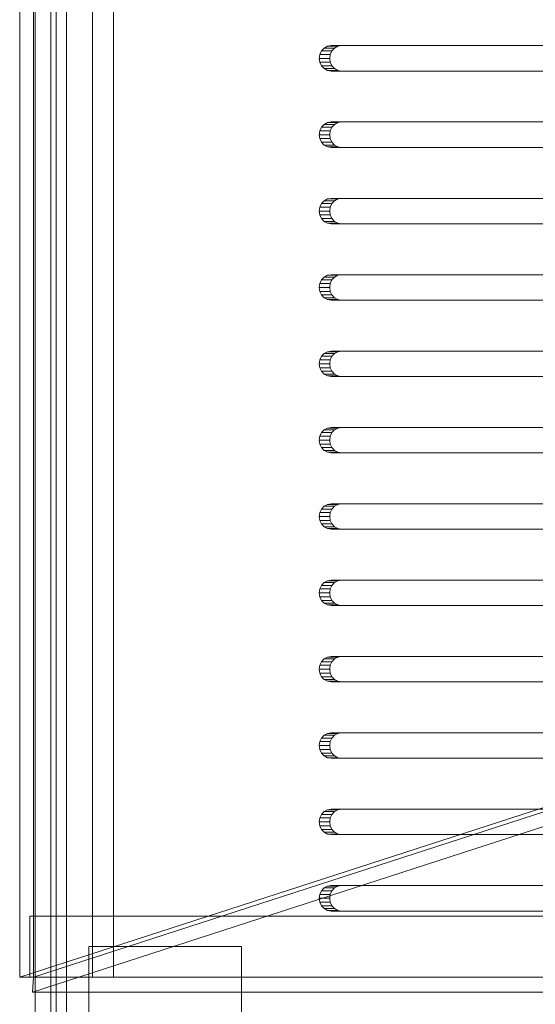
# Model space of a CAD drawing. Header units: millimetres. Extents: x -2233 to 61924, y -68080 to 6847.
# Tile 630 of 656: x 27076 to 27177, y -18173 to -17980. Entities that reach past the tile are written whole.
import ezdxf

# ---------------------------------------------------------------- set-up
doc = ezdxf.new("R2010")
doc.units = ezdxf.units.MM
doc.layers.add('superior_bajante_movil', color=7, linetype='Continuous', lineweight=0)

msp = doc.modelspace()

# ---------------------------------------------------------------- linework, layer by layer
at = {"layer": 'superior_bajante_movil'}
for p, q in [((27081.912, -18183), (27081.912, -17777)), ((27082.939, -17777), (27082.939, -18183)), ((27082.939, -18180), (27082.939, -17780)), ((27084.991, -17780), (27084.991, -18180)), ((27075.796, -17792), (27075.796, -18168)), ((27078.492, -18168), (27078.492, -17792)), ((27078.834, -17792), (27078.834, -18168)), ((27082.939, -18168), (27082.939, -17792)), ((27090.111, -18168), (27090.111, -17792)), ((27094.215, -17792), (27094.215, -18168)), ((27135.59, -17985.477), (27135.07, -17986.031)), ((27136.245, -17985.122), (27135.59, -17985.477)), ((27135.59, -17985.477), (27137.642, -17985.477)), ((27136.971, -17985), (27136.245, -17985.122)), ((27136.245, -17985.122), (27138.297, -17985.122)), ((27136.971, -17985), (27139.023, -17985)), ((27273.226, -17985), (27136.971, -17985)), ((27137.122, -17986.031), (27137.642, -17985.477)), ((27137.642, -17985.477), (27138.297, -17985.122)), ((27138.297, -17985.122), (27139.023, -17985)), ((27139.023, -17985), (27275.278, -17985)), ((27134.737, -17986.727), (27134.622, -17987.5)), ((27134.622, -17987.5), (27134.737, -17988.273)), ((27134.622, -17987.5), (27136.674, -17987.5)), ((27135.07, -17986.031), (27134.737, -17986.727)), ((27134.737, -17986.727), (27136.789, -17986.727)), ((27135.07, -17986.031), (27137.122, -17986.031)), ((27136.674, -17987.5), (27136.789, -17986.727)), ((27136.789, -17988.273), (27136.674, -17987.5)), ((27136.789, -17986.727), (27137.122, -17986.031)), ((27134.737, -17988.273), (27135.07, -17988.969)), ((27134.737, -17988.273), (27136.789, -17988.273)), ((27135.07, -17988.969), (27135.59, -17989.523)), ((27135.07, -17988.969), (27137.122, -17988.969)), ((27135.59, -17989.523), (27136.245, -17989.878)), ((27135.59, -17989.523), (27137.642, -17989.523)), ((27137.122, -17988.969), (27136.789, -17988.273)), ((27137.642, -17989.523), (27137.122, -17988.969)), ((27138.297, -17989.878), (27137.642, -17989.523)), ((27136.245, -17989.878), (27136.971, -17990)), ((27136.245, -17989.878), (27138.297, -17989.878)), ((27139.023, -17990), (27136.971, -17990)), ((27136.971, -17990), (27273.226, -17990)), ((27139.023, -17990), (27138.297, -17989.878)), ((27275.278, -17990), (27139.023, -17990)), ((27135.07, -18001.031), (27134.737, -18001.727)), ((27135.59, -18000.477), (27135.07, -18001.031)), ((27135.07, -18001.031), (27137.122, -18001.031)), ((27136.245, -18000.122), (27135.59, -18000.477)), ((27135.59, -18000.477), (27137.642, -18000.477)), ((27136.971, -18000), (27136.245, -18000.122)), ((27136.245, -18000.122), (27138.297, -18000.122)), ((27136.789, -18001.727), (27137.122, -18001.031)), ((27136.971, -18000), (27139.023, -18000)), ((27273.226, -18000), (27136.971, -18000)), ((27137.122, -18001.031), (27137.642, -18000.477)), ((27137.642, -18000.477), (27138.297, -18000.122)), ((27138.297, -18000.122), (27139.023, -18000)), ((27139.023, -18000), (27275.278, -18000)), ((27134.737, -18001.727), (27134.622, -18002.5)), ((27134.622, -18002.5), (27134.737, -18003.273)), ((27134.622, -18002.5), (27136.674, -18002.5)), ((27134.737, -18001.727), (27136.789, -18001.727)), ((27134.737, -18003.273), (27135.07, -18003.969)), ((27134.737, -18003.273), (27136.789, -18003.273)), ((27136.674, -18002.5), (27136.789, -18001.727)), ((27136.789, -18003.273), (27136.674, -18002.5)), ((27137.122, -18003.969), (27136.789, -18003.273)), ((27135.07, -18003.969), (27135.59, -18004.523)), ((27135.07, -18003.969), (27137.122, -18003.969)), ((27135.59, -18004.523), (27136.245, -18004.878)), ((27135.59, -18004.523), (27137.642, -18004.523)), ((27136.245, -18004.878), (27136.971, -18005)), ((27136.245, -18004.878), (27138.297, -18004.878)), ((27139.023, -18005), (27136.971, -18005)), ((27136.971, -18005), (27273.226, -18005)), ((27137.642, -18004.523), (27137.122, -18003.969)), ((27138.297, -18004.878), (27137.642, -18004.523)), ((27139.023, -18005), (27138.297, -18004.878)), ((27275.278, -18005), (27139.023, -18005)), ((27136.971, -18015), (27136.245, -18015.122)), ((27136.971, -18015), (27139.023, -18015)), ((27273.226, -18015), (27136.971, -18015)), ((27138.297, -18015.122), (27139.023, -18015)), ((27139.023, -18015), (27275.278, -18015)), ((27134.737, -18016.727), (27134.622, -18017.5)), ((27135.07, -18016.031), (27134.737, -18016.727)), ((27134.737, -18016.727), (27136.789, -18016.727)), ((27135.59, -18015.477), (27135.07, -18016.031)), ((27135.07, -18016.031), (27137.122, -18016.031)), ((27136.245, -18015.122), (27135.59, -18015.477)), ((27135.59, -18015.477), (27137.642, -18015.477)), ((27136.245, -18015.122), (27138.297, -18015.122)), ((27136.674, -18017.5), (27136.789, -18016.727)), ((27136.789, -18016.727), (27137.122, -18016.031)), ((27137.122, -18016.031), (27137.642, -18015.477)), ((27137.642, -18015.477), (27138.297, -18015.122)), ((27134.622, -18017.5), (27134.737, -18018.273)), ((27134.622, -18017.5), (27136.674, -18017.5)), ((27134.737, -18018.273), (27135.07, -18018.969)), ((27134.737, -18018.273), (27136.789, -18018.273)), ((27136.789, -18018.273), (27136.674, -18017.5)), ((27137.122, -18018.969), (27136.789, -18018.273)), ((27135.07, -18018.969), (27135.59, -18019.523)), ((27135.07, -18018.969), (27137.122, -18018.969)), ((27135.59, -18019.523), (27136.245, -18019.878)), ((27135.59, -18019.523), (27137.642, -18019.523)), ((27136.245, -18019.878), (27136.971, -18020)), ((27136.245, -18019.878), (27138.297, -18019.878)), ((27139.023, -18020), (27136.971, -18020)), ((27136.971, -18020), (27273.226, -18020)), ((27137.642, -18019.523), (27137.122, -18018.969)), ((27138.297, -18019.878), (27137.642, -18019.523)), ((27139.023, -18020), (27138.297, -18019.878)), ((27275.278, -18020), (27139.023, -18020)), ((27135.59, -18030.477), (27135.07, -18031.031)), ((27136.245, -18030.122), (27135.59, -18030.477)), ((27135.59, -18030.477), (27137.642, -18030.477)), ((27136.971, -18030), (27136.245, -18030.122)), ((27136.245, -18030.122), (27138.297, -18030.122)), ((27136.971, -18030), (27139.023, -18030)), ((27273.226, -18030), (27136.971, -18030)), ((27137.122, -18031.031), (27137.642, -18030.477)), ((27137.642, -18030.477), (27138.297, -18030.122)), ((27138.297, -18030.122), (27139.023, -18030)), ((27139.023, -18030), (27275.278, -18030)), ((27134.737, -18031.727), (27134.622, -18032.5)), ((27135.07, -18031.031), (27134.737, -18031.727)), ((27134.737, -18031.727), (27136.789, -18031.727)), ((27135.07, -18031.031), (27137.122, -18031.031)), ((27136.674, -18032.5), (27136.789, -18031.727)), ((27136.789, -18031.727), (27137.122, -18031.031)), ((27134.622, -18032.5), (27134.737, -18033.273)), ((27134.622, -18032.5), (27136.674, -18032.5)), ((27134.737, -18033.273), (27135.07, -18033.969)), ((27134.737, -18033.273), (27136.789, -18033.273)), ((27135.07, -18033.969), (27135.59, -18034.523)), ((27135.07, -18033.969), (27137.122, -18033.969)), ((27136.789, -18033.273), (27136.674, -18032.5)), ((27137.122, -18033.969), (27136.789, -18033.273)), ((27137.642, -18034.523), (27137.122, -18033.969)), ((27135.59, -18034.523), (27136.245, -18034.878)), ((27135.59, -18034.523), (27137.642, -18034.523)), ((27136.245, -18034.878), (27136.971, -18035)), ((27136.245, -18034.878), (27138.297, -18034.878)), ((27139.023, -18035), (27136.971, -18035)), ((27136.971, -18035), (27273.226, -18035)), ((27138.297, -18034.878), (27137.642, -18034.523)), ((27139.023, -18035), (27138.297, -18034.878)), ((27275.278, -18035), (27139.023, -18035)), ((27135.59, -18045.477), (27135.07, -18046.031)), ((27136.245, -18045.122), (27135.59, -18045.477)), ((27135.59, -18045.477), (27137.642, -18045.477)), ((27136.971, -18045), (27136.245, -18045.122)), ((27136.245, -18045.122), (27138.297, -18045.122)), ((27136.971, -18045), (27139.023, -18045)), ((27273.226, -18045), (27136.971, -18045)), ((27137.122, -18046.031), (27137.642, -18045.477)), ((27137.642, -18045.477), (27138.297, -18045.122)), ((27138.297, -18045.122), (27139.023, -18045)), ((27139.023, -18045), (27275.278, -18045)), ((27134.737, -18046.727), (27134.622, -18047.5)), ((27134.622, -18047.5), (27134.737, -18048.273)), ((27134.622, -18047.5), (27136.674, -18047.5)), ((27135.07, -18046.031), (27134.737, -18046.727)), ((27134.737, -18046.727), (27136.789, -18046.727)), ((27135.07, -18046.031), (27137.122, -18046.031)), ((27136.674, -18047.5), (27136.789, -18046.727)), ((27136.789, -18048.273), (27136.674, -18047.5)), ((27136.789, -18046.727), (27137.122, -18046.031)), ((27134.737, -18048.273), (27135.07, -18048.969)), ((27134.737, -18048.273), (27136.789, -18048.273)), ((27135.07, -18048.969), (27135.59, -18049.523)), ((27135.07, -18048.969), (27137.122, -18048.969)), ((27135.59, -18049.523), (27136.245, -18049.878)), ((27135.59, -18049.523), (27137.642, -18049.523)), ((27137.122, -18048.969), (27136.789, -18048.273)), ((27137.642, -18049.523), (27137.122, -18048.969)), ((27138.297, -18049.878), (27137.642, -18049.523)), ((27136.245, -18049.878), (27136.971, -18050)), ((27136.245, -18049.878), (27138.297, -18049.878)), ((27139.023, -18050), (27136.971, -18050)), ((27136.971, -18050), (27273.226, -18050)), ((27139.023, -18050), (27138.297, -18049.878)), ((27275.278, -18050), (27139.023, -18050)), ((27135.07, -18061.031), (27134.737, -18061.727)), ((27135.59, -18060.477), (27135.07, -18061.031)), ((27135.07, -18061.031), (27137.122, -18061.031)), ((27136.245, -18060.122), (27135.59, -18060.477)), ((27135.59, -18060.477), (27137.642, -18060.477)), ((27136.971, -18060), (27136.245, -18060.122)), ((27136.245, -18060.122), (27138.297, -18060.122)), ((27136.789, -18061.727), (27137.122, -18061.031)), ((27136.971, -18060), (27139.023, -18060)), ((27273.226, -18060), (27136.971, -18060)), ((27137.122, -18061.031), (27137.642, -18060.477)), ((27137.642, -18060.477), (27138.297, -18060.122)), ((27138.297, -18060.122), (27139.023, -18060)), ((27139.023, -18060), (27275.278, -18060)), ((27134.737, -18061.727), (27134.622, -18062.5)), ((27134.622, -18062.5), (27134.737, -18063.273)), ((27134.622, -18062.5), (27136.674, -18062.5)), ((27134.737, -18061.727), (27136.789, -18061.727)), ((27134.737, -18063.273), (27135.07, -18063.969)), ((27134.737, -18063.273), (27136.789, -18063.273)), ((27136.674, -18062.5), (27136.789, -18061.727)), ((27136.789, -18063.273), (27136.674, -18062.5)), ((27137.122, -18063.969), (27136.789, -18063.273)), ((27135.07, -18063.969), (27135.59, -18064.523)), ((27135.07, -18063.969), (27137.122, -18063.969)), ((27135.59, -18064.523), (27136.245, -18064.878)), ((27135.59, -18064.523), (27137.642, -18064.523)), ((27136.245, -18064.878), (27136.971, -18065)), ((27136.245, -18064.878), (27138.297, -18064.878)), ((27139.023, -18065), (27136.971, -18065)), ((27136.971, -18065), (27273.226, -18065)), ((27137.642, -18064.523), (27137.122, -18063.969)), ((27138.297, -18064.878), (27137.642, -18064.523)), ((27139.023, -18065), (27138.297, -18064.878)), ((27275.278, -18065), (27139.023, -18065)), ((27134.737, -18076.727), (27134.622, -18077.5)), ((27135.07, -18076.031), (27134.737, -18076.727)), ((27134.737, -18076.727), (27136.789, -18076.727)), ((27135.59, -18075.477), (27135.07, -18076.031)), ((27135.07, -18076.031), (27137.122, -18076.031)), ((27136.245, -18075.122), (27135.59, -18075.477)), ((27135.59, -18075.477), (27137.642, -18075.477)), ((27136.971, -18075), (27136.245, -18075.122)), ((27136.245, -18075.122), (27138.297, -18075.122)), ((27136.674, -18077.5), (27136.789, -18076.727)), ((27136.789, -18076.727), (27137.122, -18076.031)), ((27136.971, -18075), (27139.023, -18075)), ((27273.226, -18075), (27136.971, -18075)), ((27137.122, -18076.031), (27137.642, -18075.477)), ((27137.642, -18075.477), (27138.297, -18075.122)), ((27138.297, -18075.122), (27139.023, -18075)), ((27139.023, -18075), (27275.278, -18075)), ((27134.622, -18077.5), (27134.737, -18078.273)), ((27134.622, -18077.5), (27136.674, -18077.5)), ((27134.737, -18078.273), (27135.07, -18078.969)), ((27134.737, -18078.273), (27136.789, -18078.273)), ((27136.789, -18078.273), (27136.674, -18077.5)), ((27137.122, -18078.969), (27136.789, -18078.273)), ((27075.796, -18168), (27347.371, -18080)), ((27078.492, -18168), (27350.067, -18080)), ((27135.07, -18078.969), (27135.59, -18079.523)), ((27135.07, -18078.969), (27137.122, -18078.969)), ((27135.59, -18079.523), (27136.245, -18079.878)), ((27135.59, -18079.523), (27137.642, -18079.523)), ((27136.245, -18079.878), (27136.971, -18080)), ((27136.245, -18079.878), (27138.297, -18079.878)), ((27139.023, -18080), (27136.971, -18080)), ((27136.971, -18080), (27273.226, -18080)), ((27137.642, -18079.523), (27137.122, -18078.969)), ((27138.297, -18079.878), (27137.642, -18079.523)), ((27139.023, -18080), (27138.297, -18079.878)), ((27275.278, -18080), (27139.023, -18080)), ((27349.862, -18082.939), (27078.287, -18170.939)), ((27136.245, -18090.122), (27135.59, -18090.477)), ((27136.971, -18090), (27136.245, -18090.122)), ((27136.245, -18090.122), (27138.297, -18090.122)), ((27136.971, -18090), (27139.023, -18090)), ((27273.226, -18090), (27136.971, -18090)), ((27137.642, -18090.477), (27138.297, -18090.122)), ((27138.297, -18090.122), (27139.023, -18090)), ((27139.023, -18090), (27275.278, -18090)), ((27134.737, -18091.727), (27134.622, -18092.5)), ((27135.07, -18091.031), (27134.737, -18091.727)), ((27134.737, -18091.727), (27136.789, -18091.727)), ((27135.59, -18090.477), (27135.07, -18091.031)), ((27135.07, -18091.031), (27137.122, -18091.031)), ((27135.59, -18090.477), (27137.642, -18090.477)), ((27136.674, -18092.5), (27136.789, -18091.727)), ((27136.789, -18091.727), (27137.122, -18091.031)), ((27137.122, -18091.031), (27137.642, -18090.477)), ((27134.622, -18092.5), (27134.737, -18093.273)), ((27134.622, -18092.5), (27136.674, -18092.5)), ((27134.737, -18093.273), (27135.07, -18093.969)), ((27134.737, -18093.273), (27136.789, -18093.273)), ((27135.07, -18093.969), (27135.59, -18094.523)), ((27135.07, -18093.969), (27137.122, -18093.969)), ((27136.789, -18093.273), (27136.674, -18092.5)), ((27137.122, -18093.969), (27136.789, -18093.273)), ((27137.642, -18094.523), (27137.122, -18093.969)), ((27135.59, -18094.523), (27136.245, -18094.878)), ((27135.59, -18094.523), (27137.642, -18094.523)), ((27136.245, -18094.878), (27136.971, -18095)), ((27136.245, -18094.878), (27138.297, -18094.878)), ((27139.023, -18095), (27136.971, -18095)), ((27136.971, -18095), (27273.226, -18095)), ((27138.297, -18094.878), (27137.642, -18094.523)), ((27139.023, -18095), (27138.297, -18094.878)), ((27275.278, -18095), (27139.023, -18095)), ((27135.59, -18105.477), (27135.07, -18106.031)), ((27136.245, -18105.122), (27135.59, -18105.477)), ((27135.59, -18105.477), (27137.642, -18105.477)), ((27136.971, -18105), (27136.245, -18105.122)), ((27136.245, -18105.122), (27138.297, -18105.122)), ((27136.971, -18105), (27139.023, -18105)), ((27273.226, -18105), (27136.971, -18105)), ((27137.122, -18106.031), (27137.642, -18105.477)), ((27137.642, -18105.477), (27138.297, -18105.122)), ((27138.297, -18105.122), (27139.023, -18105)), ((27139.023, -18105), (27275.278, -18105)), ((27134.737, -18106.727), (27134.622, -18107.5)), ((27134.622, -18107.5), (27134.737, -18108.273)), ((27134.622, -18107.5), (27136.674, -18107.5)), ((27135.07, -18106.031), (27134.737, -18106.727)), ((27134.737, -18106.727), (27136.789, -18106.727)), ((27135.07, -18106.031), (27137.122, -18106.031)), ((27136.674, -18107.5), (27136.789, -18106.727)), ((27136.789, -18108.273), (27136.674, -18107.5)), ((27136.789, -18106.727), (27137.122, -18106.031)), ((27134.737, -18108.273), (27135.07, -18108.969)), ((27134.737, -18108.273), (27136.789, -18108.273)), ((27135.07, -18108.969), (27135.59, -18109.523)), ((27135.07, -18108.969), (27137.122, -18108.969)), ((27135.59, -18109.523), (27136.245, -18109.878)), ((27135.59, -18109.523), (27137.642, -18109.523)), ((27137.122, -18108.969), (27136.789, -18108.273)), ((27137.642, -18109.523), (27137.122, -18108.969)), ((27138.297, -18109.878), (27137.642, -18109.523)), ((27136.245, -18109.878), (27136.971, -18110)), ((27136.245, -18109.878), (27138.297, -18109.878)), ((27139.023, -18110), (27136.971, -18110)), ((27136.971, -18110), (27273.226, -18110)), ((27139.023, -18110), (27138.297, -18109.878)), ((27275.278, -18110), (27139.023, -18110)), ((27135.07, -18121.031), (27134.737, -18121.727)), ((27135.59, -18120.477), (27135.07, -18121.031)), ((27135.07, -18121.031), (27137.122, -18121.031)), ((27136.245, -18120.122), (27135.59, -18120.477)), ((27135.59, -18120.477), (27137.642, -18120.477)), ((27136.971, -18120), (27136.245, -18120.122)), ((27136.245, -18120.122), (27138.297, -18120.122)), ((27136.789, -18121.727), (27137.122, -18121.031)), ((27136.971, -18120), (27139.023, -18120)), ((27273.226, -18120), (27136.971, -18120)), ((27137.122, -18121.031), (27137.642, -18120.477)), ((27137.642, -18120.477), (27138.297, -18120.122)), ((27138.297, -18120.122), (27139.023, -18120)), ((27139.023, -18120), (27275.278, -18120)), ((27134.737, -18121.727), (27134.622, -18122.5)), ((27134.622, -18122.5), (27134.737, -18123.273)), ((27134.622, -18122.5), (27136.674, -18122.5)), ((27134.737, -18121.727), (27136.789, -18121.727)), ((27134.737, -18123.273), (27135.07, -18123.969)), ((27134.737, -18123.273), (27136.789, -18123.273)), ((27136.674, -18122.5), (27136.789, -18121.727)), ((27136.789, -18123.273), (27136.674, -18122.5)), ((27137.122, -18123.969), (27136.789, -18123.273)), ((27135.07, -18123.969), (27135.59, -18124.523)), ((27135.07, -18123.969), (27137.122, -18123.969)), ((27135.59, -18124.523), (27136.245, -18124.878)), ((27135.59, -18124.523), (27137.642, -18124.523)), ((27136.245, -18124.878), (27136.971, -18125)), ((27136.245, -18124.878), (27138.297, -18124.878)), ((27139.023, -18125), (27136.971, -18125)), ((27136.971, -18125), (27273.226, -18125)), ((27137.642, -18124.523), (27137.122, -18123.969)), ((27138.297, -18124.878), (27137.642, -18124.523)), ((27139.023, -18125), (27138.297, -18124.878)), ((27275.278, -18125), (27139.023, -18125)), ((27134.737, -18136.727), (27134.622, -18137.5)), ((27135.07, -18136.031), (27134.737, -18136.727)), ((27134.737, -18136.727), (27136.789, -18136.727)), ((27135.59, -18135.477), (27135.07, -18136.031)), ((27135.07, -18136.031), (27137.122, -18136.031)), ((27136.245, -18135.122), (27135.59, -18135.477)), ((27135.59, -18135.477), (27137.642, -18135.477)), ((27136.971, -18135), (27136.245, -18135.122)), ((27136.245, -18135.122), (27138.297, -18135.122)), ((27136.674, -18137.5), (27136.789, -18136.727)), ((27136.789, -18136.727), (27137.122, -18136.031)), ((27136.971, -18135), (27139.023, -18135)), ((27273.226, -18135), (27136.971, -18135)), ((27137.122, -18136.031), (27137.642, -18135.477)), ((27137.642, -18135.477), (27138.297, -18135.122)), ((27138.297, -18135.122), (27139.023, -18135)), ((27139.023, -18135), (27275.278, -18135)), ((27134.622, -18137.5), (27134.737, -18138.273)), ((27134.622, -18137.5), (27136.674, -18137.5)), ((27134.737, -18138.273), (27135.07, -18138.969)), ((27134.737, -18138.273), (27136.789, -18138.273)), ((27136.789, -18138.273), (27136.674, -18137.5)), ((27137.122, -18138.969), (27136.789, -18138.273)), ((27135.07, -18138.969), (27135.59, -18139.523)), ((27135.07, -18138.969), (27137.122, -18138.969)), ((27135.59, -18139.523), (27136.245, -18139.878)), ((27135.59, -18139.523), (27137.642, -18139.523)), ((27136.245, -18139.878), (27136.971, -18140)), ((27136.245, -18139.878), (27138.297, -18139.878)), ((27139.023, -18140), (27136.971, -18140)), ((27136.971, -18140), (27273.226, -18140)), ((27137.642, -18139.523), (27137.122, -18138.969)), ((27138.297, -18139.878), (27137.642, -18139.523)), ((27139.023, -18140), (27138.297, -18139.878)), ((27275.278, -18140), (27139.023, -18140)), ((27136.245, -18150.122), (27135.59, -18150.477)), ((27136.971, -18150), (27136.245, -18150.122)), ((27136.245, -18150.122), (27138.297, -18150.122)), ((27136.971, -18150), (27139.023, -18150)), ((27273.226, -18150), (27136.971, -18150)), ((27137.642, -18150.477), (27138.297, -18150.122)), ((27138.297, -18150.122), (27139.023, -18150)), ((27139.023, -18150), (27275.278, -18150)), ((27134.737, -18151.727), (27134.622, -18152.5)), ((27135.07, -18151.031), (27134.737, -18151.727)), ((27134.737, -18151.727), (27136.789, -18151.727)), ((27135.59, -18150.477), (27135.07, -18151.031)), ((27135.07, -18151.031), (27137.122, -18151.031)), ((27135.59, -18150.477), (27137.642, -18150.477)), ((27136.674, -18152.5), (27136.789, -18151.727)), ((27136.789, -18151.727), (27137.122, -18151.031)), ((27137.122, -18151.031), (27137.642, -18150.477)), ((27134.622, -18152.5), (27134.737, -18153.273)), ((27134.622, -18152.5), (27136.674, -18152.5)), ((27134.737, -18153.273), (27135.07, -18153.969)), ((27134.737, -18153.273), (27136.789, -18153.273)), ((27135.07, -18153.969), (27135.59, -18154.523)), ((27135.07, -18153.969), (27137.122, -18153.969)), ((27136.789, -18153.273), (27136.674, -18152.5)), ((27137.122, -18153.969), (27136.789, -18153.273)), ((27137.642, -18154.523), (27137.122, -18153.969)), ((27829.562, -18156), (27077.808, -18156)), ((27077.808, -18156), (27077.808, -18168)), ((27078.834, -18156), (27077.808, -18156)), ((27078.834, -18168), (27078.834, -18156)), ((27078.834, -18156), (27830.588, -18156)), ((27135.59, -18154.523), (27136.245, -18154.878)), ((27135.59, -18154.523), (27137.642, -18154.523)), ((27136.245, -18154.878), (27136.971, -18155)), ((27136.245, -18154.878), (27138.297, -18154.878)), ((27139.023, -18155), (27136.971, -18155)), ((27136.971, -18155), (27273.226, -18155)), ((27138.297, -18154.878), (27137.642, -18154.523)), ((27139.023, -18155), (27138.297, -18154.878)), ((27275.278, -18155), (27139.023, -18155)), ((27089.379, -18178), (27089.379, -18162)), ((27089.379, -18162), (27119.379, -18162)), ((27119.379, -18162), (27119.379, -18178)), ((27078.492, -18168), (27075.796, -18168)), ((27077.808, -18168), (27829.562, -18168)), ((27077.808, -18168), (27078.834, -18168)), ((27078.287, -18170.939), (27078.492, -18168)), ((27830.246, -18168), (27078.492, -18168)), ((27830.588, -18168), (27078.834, -18168)), ((27078.834, -18168), (27078.834, -18180)), ((27082.939, -18168), (27078.834, -18168)), ((27078.834, -18168), (27090.111, -18168)), ((27082.939, -18180), (27082.939, -18168)), ((27082.939, -18168), (27834.693, -18168)), ((27094.215, -18168), (27082.939, -18168)), ((27094.215, -18168), (27090.111, -18168)), ((27078.287, -18170.939), (27830.041, -18170.939))]:
    msp.add_line(p, q, dxfattribs=at)

doc.saveas('drawing.dxf')
